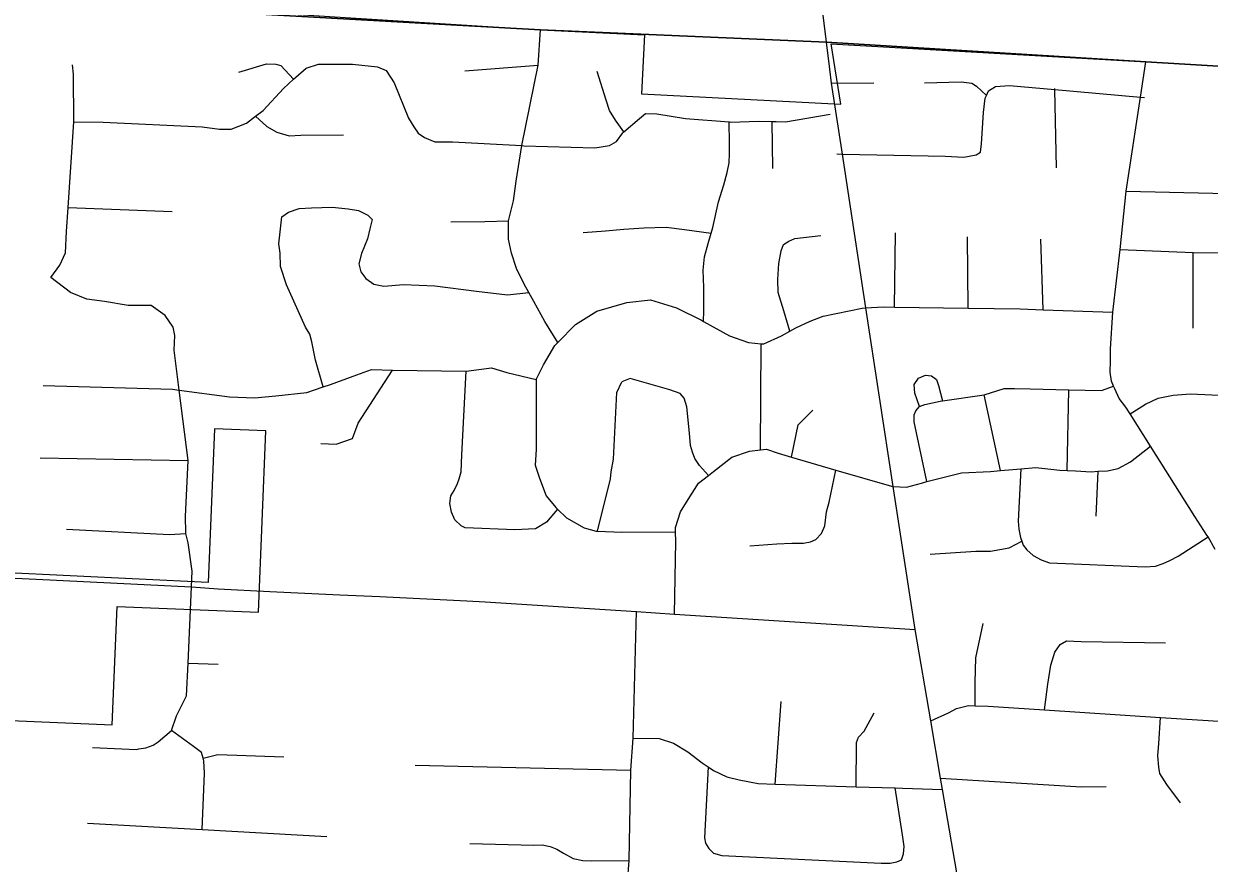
# Model space of a CAD drawing. Extents: x 1729596 to 1934326, y 644115 to 911751.
# Drawn here: x 1805430 to 1810038, y 776253 to 779514 of the extents above; entities that cross this region are included whole.
import ezdxf

# ---------------------------------------------------------------- set-up
doc = ezdxf.new("R2010")
doc.units = 0
for name, color, linetype in [('GM_X_City_Street', 7, 'Continuous'), ('GM_X_Corporation', 7, 'Continuous'), ('GM_X_County', 7, 'Continuous'), ('GM_X_County_Road', 7, 'Continuous'), ('GM_X_Township_Road', 7, 'Continuous')]:
    doc.layers.add(name, color=color, linetype=linetype)

msp = doc.modelspace()

# ---------------------------------------------------------------- linework, layer by layer
at = {"layer": 'GM_X_City_Street'}
for points in [[(1807366.2, 779040.7), (1807429.2, 779352.7), (1807438.2, 779490.6)], [(1805536.5, 778528), (1805570.4, 778575.7), (1805593, 778624.3), (1805597.3, 778707.4), (1805603.5, 778800.3), (1805625.9, 779132.9), (1805624.1, 779318.6), (1805620.7, 779355)], [(1805625.9, 779132.9), (1805739.4, 779131.9), (1806123.6, 779113.8), (1806191.5, 779104.6), (1806236.9, 779104.8), (1806296.4, 779128.2), (1806331.3, 779154.7), (1806361.1, 779177.4), (1806439.6, 779262.6), (1806478.8, 779298.2), (1806487.4, 779306.1), (1806527.8, 779341.8), (1806575.4, 779356.4), (1806708.6, 779357.6), (1806805.6, 779346.9), (1806839.5, 779331.9), (1806869.5, 779284.1), (1806926.1, 779147.2), (1806946, 779113.9), (1806963.4, 779089.2), (1806987.4, 779072.4), (1807028.6, 779055.8), (1807096.2, 779055.1), (1807366.2, 779040.7), (1807374.3, 779040.3), (1807650.5, 779032.5), (1807706.9, 779041.5), (1807733.7, 779056.4), (1807758.2, 779089.8), (1807762.8, 779093.8), (1807823, 779145.9), (1807846.4, 779165), (1807891.3, 779164.2), (1808002.6, 779146.3), (1808171.6, 779132.7), (1808175.6, 779132.3), (1808287.1, 779135.9), (1808339.4, 779134.7), (1808353.7, 779134.4)], [(1806266.7, 779326.4), (1806374.6, 779358.9), (1806410.1, 779357.3), (1806429.8, 779352.4), (1806478.8, 779298.2)], [(1810060.4, 777471.9), (1810032.9, 777520.5), (1810028.7, 777527.9), (1809981.5, 777599.6), (1809809.2, 777873.1), (1809730.1, 777998.5), (1809713.4, 778025.1), (1809687.7, 778058.8), (1809670.6, 778096.6), (1809665.9, 778106.9), (1809657.6, 778125.1), (1809652.7, 778160.3), (1809653.2, 778205.1), (1809654.3, 778250.9), (1809662.8, 778394), (1809691.2, 778637.5), (1809715.3, 778864.3), (1809770.8, 779229), (1809791.7, 779366)], [(1807144.9, 779331.1), (1807429.2, 779352.7)], [(1807762.8, 779093.8), (1807730.2, 779139.1), (1807707.4, 779176.9), (1807693.6, 779217.4), (1807658.9, 779328.6)], [(1809670.1, 772673.1), (1809518.9, 773511.2), (1809448.5, 773925.7), (1809405.9, 774177.4), (1809350.9, 774501.5), (1809323.6, 774660.3), (1809170.1, 775554.8), (1809104.4, 775937.9), (1809001.1, 776539.8), (1808993.5, 776583.7), (1808955.3, 776806.7), (1808894.4, 777161), (1808809.3, 777717.2), (1808703.3, 778410.3), (1808611.9, 779007.9), (1808569.8, 779283.1), (1808563, 779337.9)], [(1808569.8, 779283.1), (1808733.8, 779284.2)], [(1808589.7, 779008.4), (1808611.9, 779007.9), (1809010.8, 778999.7), (1809083.2, 778995.5), (1809131.2, 779005.1), (1809148.1, 779014.7), (1809151.9, 779047.5), (1809160.2, 779168.8), (1809166.3, 779225), (1809171.5, 779235.7), (1809180, 779253.2), (1809207.3, 779270.6), (1809261.6, 779273.6), (1809437.5, 779258.2), (1809770.8, 779229), (1809785.6, 779227.6)], [(1808931.2, 779284.4), (1809073.3, 779287.9), (1809114.7, 779283.2), (1809133.3, 779271.9), (1809171.5, 779235.7)], [(1809444.1, 778954.4), (1809437.5, 779258.2), (1809437.4, 779263.1)], [(1806331.3, 779154.7), (1806374.7, 779114.4), (1806414.4, 779092.3), (1806462.6, 779079), (1806508, 779081.2), (1806673.3, 779082.3)], [(1808072.5, 778357.8), (1808073.5, 778398.4), (1808074.1, 778490.1), (1808070.6, 778557.5), (1808075.5, 778609.2), (1808090.7, 778660.5), (1808101.6, 778700.3), (1808107.8, 778722.8), (1808130.3, 778822.2), (1808151.4, 778887.7), (1808164.6, 778936.1), (1808171.5, 778973.8), (1808173.1, 779010.6), (1808173.7, 779050.4), (1808171.6, 779132.7)], [(1808342.2, 778951.7), (1808339.4, 779134.7)], [(1808353.7, 779134.4), (1808354.8, 779134.4), (1808391.2, 779133.5), (1808564.1, 779163.1)], [(1807506.1, 778275.8), (1807455.3, 778357.2), (1807412.5, 778435.4), (1807393.8, 778469.6), (1807375.8, 778502.4), (1807344.9, 778563.3), (1807326.3, 778623.2), (1807314, 778677), (1807315, 778748.2), (1807333.9, 778826.3), (1807344.4, 778902.2), (1807366.2, 779040.7)], [(1809715.3, 778864.3), (1810220.1, 778852.5)], [(1805603.5, 778800.3), (1806007.1, 778785.2)], [(1806594.2, 778103.3), (1806565, 778207.9), (1806550.3, 778278.9), (1806541.9, 778308.2), (1806526.1, 778335.3), (1806452.1, 778500.1), (1806428, 778570.9), (1806426.9, 778622.4), (1806421.8, 778659.5), (1806434.1, 778763.7)], [(1806434.1, 778763.7), (1806459.4, 778782), (1806501, 778796.2), (1806549, 778799.1), (1806629.7, 778801.1), (1806691.7, 778794.9), (1806731.5, 778788.2), (1806768.4, 778770.7), (1806784.1, 778753.5), (1806775.3, 778717.5), (1806766.5, 778679), (1806743.6, 778621.1), (1806732.8, 778581.2), (1806740.5, 778550), (1806759.9, 778524.7), (1806791.2, 778502.9), (1806829.5, 778494.7), (1806905.8, 778500.9), (1807028.6, 778496.1), (1807190, 778475.6), (1807311, 778460.9), (1807393.8, 778469.6)], [(1807090, 778744.4), (1807222.5, 778746.4), (1807315, 778748.2)], [(1807604.7, 778703), (1807691.9, 778709.5), (1807762.7, 778716.6), (1807840.9, 778720.9), (1807926.9, 778723.4), (1807998.8, 778714.5), (1808101.6, 778700.3)], [(1808408.1, 778320.4), (1808383.9, 778398.3), (1808362.6, 778470.3), (1808360.6, 778521.2), (1808364.8, 778582.4), (1808373.5, 778631.4), (1808383.1, 778656.1), (1808403.2, 778669.8), (1808426.7, 778679.5), (1808528.3, 778691)], [(1808814.9, 778413.2), (1808817.8, 778701.9)], [(1809100.5, 778409), (1809098.3, 778686)], [(1809391.6, 778403.1), (1809382.9, 778677)], [(1809691.2, 778637.5), (1809975.1, 778624.9), (1810267.2, 778621.1), (1810550, 778615.5), (1810679.5, 778610.9), (1810764.5, 778620.3)], [(1809975.2, 778331.5), (1809975.1, 778624.9)], [(1805980, 778380.9), (1805925.8, 778419.6), (1805835.9, 778420), (1805745, 778434.9), (1805676.2, 778443.8), (1805612.4, 778470.1), (1805536.5, 778528)], [(1807422.3, 778132.3), (1807450.1, 778189.5), (1807494.4, 778263.9), (1807506.1, 778275.8), (1807574.8, 778345.7), (1807658.3, 778398), (1807774.1, 778431.8), (1807866, 778441.2), (1807967.3, 778410.1), (1808063.9, 778362.6), (1808072.5, 778357.8), (1808173.7, 778302.4), (1808246.4, 778275.7), (1808296.9, 778271.4), (1808306, 778270.7), (1808375.5, 778302.3), (1808408.1, 778320.4), (1808431.1, 778333.2), (1808486.6, 778358.6), (1808537.2, 778378.7), (1808688.5, 778409.5), (1808703.3, 778410.3), (1808771, 778413.9), (1808814.9, 778413.2), (1809100.5, 778409), (1809303.2, 778406.1), (1809391.6, 778403.1), (1809662.8, 778394)], [(1806060.2, 777538.3), (1806059.7, 777600), (1806069.2, 777818.2), (1806034.8, 778091.2), (1806015.3, 778245.6), (1806017.4, 778303.4), (1806011.4, 778335.5), (1805980, 778380.9)], [(1808293.8, 777859.1), (1808296.9, 778271.4)], [(1806008.2, 778094.8), (1806034.8, 778091.2), (1806230.1, 778064.3), (1806327.8, 778061.1), (1806410.1, 778068.5), (1806531.2, 778081.2), (1806594.2, 778103.3), (1806622.3, 778113.2), (1806711.4, 778145.2), (1806781.6, 778171.6), (1806864, 778169), (1807149.9, 778164.2), (1807248.3, 778177.3), (1807308.4, 778158.8), (1807422.3, 778132.3)], [(1806585.1, 777883.5), (1806645.2, 777880.5), (1806708.6, 777902.8), (1806730.5, 777962.2), (1806864, 778169)], [(1807505, 777628.8), (1807462.6, 777578.6), (1807419.1, 777552.5), (1807338.4, 777548.5), (1807146.5, 777555.9), (1807130.9, 777564), (1807106.1, 777587), (1807092.3, 777616.5), (1807086.7, 777650.7), (1807090.7, 777681), (1807103.3, 777701.4), (1807115.7, 777728.2), (1807123.3, 777746.9), (1807130.2, 777773.5), (1807133.6, 777840.2), (1807149.9, 778164.2)], [(1807422.3, 778132.3), (1807421.7, 777860.9), (1807417.5, 777799.2), (1807435.4, 777748.8), (1807461.2, 777680.1), (1807498.5, 777635), (1807505, 777628.8), (1807540.3, 777595.2), (1807608.5, 777556.5), (1807655, 777542.9), (1807660.4, 777542.7), (1807754.3, 777539.5), (1807963.7, 777540.4)], [(1807660.4, 777542.7), (1807710.9, 777746.8), (1807712.8, 777773.2), (1807722.5, 777822.2), (1807735.5, 778081.9), (1807754.3, 778123.5)], [(1808092, 777759.8), (1808057.2, 777798.7), (1808038.9, 777825.9), (1808028.9, 777850.2), (1808022, 777876.5), (1808017.3, 777924.1), (1808007.2, 778025.8), (1807997.1, 778060.1), (1807980.9, 778077.3), (1807941.9, 778092.4), (1807786.9, 778136.1), (1807754.3, 778123.5)], [(1808911.6, 778026.9), (1808892.8, 778079.5), (1808891.4, 778113.4), (1808907.2, 778137), (1808934.4, 778148.6), (1808958.5, 778145.9), (1808977.2, 778131.9), (1808985.5, 778108.5), (1809000.5, 778049.6)], [(1805506.3, 778109), (1806008.2, 778094.8)], [(1808940.2, 777735.4), (1808891.4, 777968.4), (1808890.5, 777994.4), (1808897.1, 778010), (1808911.6, 778026.9), (1808932.8, 778035.1), (1808992.2, 778048.4), (1809000.5, 778049.6), (1809162.7, 778072.5)], [(1809162.7, 778072.5), (1809240.4, 778097.4), (1809280.9, 778097.3), (1809341.1, 778095.7), (1809491.4, 778092.5), (1809618.5, 778089.8), (1809665.9, 778106.9)], [(1809226.6, 777778.5), (1809162.7, 778072.5)], [(1809485.6, 777779.3), (1809491.4, 778092.5)], [(1809730.1, 777998.5), (1809789.2, 778036.5), (1809839.3, 778059.5), (1809896.7, 778071.5), (1809964.3, 778076.8), (1810102.9, 778070.1), (1810487.9, 778051.6), (1810629.5, 778047.1), (1810736, 778041.8), (1810767.1, 778047.2), (1810820.8, 778083.6)], [(1808414.2, 777831.1), (1808440, 777956.5), (1808496.4, 778012.9)], [(1807959.7, 777221.1), (1807964.7, 777503.5), (1807963.7, 777540.4), (1807963.2, 777557.9), (1807982.7, 777618.2), (1808012.5, 777666.5), (1808053.3, 777729.2), (1808092, 777759.8), (1808110.6, 777774.6), (1808182.8, 777830.6), (1808250.5, 777854.5), (1808293.8, 777859.1), (1808317, 777861.6), (1808362.3, 777846.3), (1808414.2, 777831.1), (1808586.7, 777780.7), (1808802.6, 777717.6), (1808809.3, 777717.2), (1808861.3, 777714.4), (1808919.8, 777729.7), (1808940.2, 777735.4), (1808986.8, 777748.2), (1809074.7, 777770.1), (1809188, 777775.2), (1809226.6, 777778.5), (1809274.4, 777782.7), (1809304.7, 777785.3), (1809364.1, 777790.5), (1809456.6, 777780.7), (1809485.6, 777779.3), (1809517.7, 777777.6), (1809578.3, 777773.9), (1809605.8, 777775.7), (1809642.2, 777778.1), (1809683.6, 777786.9), (1809731.6, 777811.9), (1809809.2, 777873.1)], [(1805494, 777827.8), (1806069.2, 777818.2)], [(1808251.8, 777486.5), (1808356.8, 777493.9), (1808414.8, 777496.4), (1808461.2, 777496.9), (1808488.1, 777502.2), (1808508.7, 777510.3), (1808530.8, 777533.7), (1808544.2, 777564.1), (1808549.7, 777617.7), (1808559.9, 777655.7), (1808586.7, 777780.7)], [(1809304.7, 777785.3), (1809295.6, 777582.3), (1809297.7, 777550.8), (1809304.2, 777519), (1809308.9, 777504.9), (1809314.6, 777488.1), (1809328.2, 777471), (1809353.4, 777449.2), (1809384.8, 777431.6), (1809416.9, 777420), (1809788.1, 777404.8), (1809828.3, 777407.7), (1809858.8, 777417.6), (1809884.5, 777429.2), (1809916.4, 777445.5), (1810032.9, 777520.5)], [(1809598.3, 777601.5), (1809605.8, 777775.7)], [(1805596.6, 777550.4), (1805996.4, 777530.3), (1806060.2, 777533.7)], [(1806082.5, 777326.6), (1806085.2, 777387.7), (1806070, 777498.4), (1806060.2, 777533.7), (1806060.2, 777538.3)], [(1808953.5, 777453.5), (1809130.4, 777465.7), (1809187.7, 777465.3), (1809259.9, 777478.5), (1809308.9, 777504.9)], [(1806005.3, 776768.3), (1806023.7, 776825.4), (1806062.8, 776903.6), (1806069, 777030.9), (1806082.5, 777326.6)], [(1806387.3, 777309.4), (1806658.6, 777296.4), (1806814.6, 777289.6), (1807152.4, 777273), (1807223.5, 777268.4)], [(1807223.5, 777268.4), (1807811.8, 777230.6), (1807959.7, 777221.1), (1808894.4, 777161)], [(1807559, 775677.4), (1807680.7, 775886.7), (1807704.6, 775947.2), (1807706.6, 775953.4), (1807726.2, 776014.3), (1807763.2, 776119.7), (1807777.2, 776178.5), (1807783.7, 776263.6), (1807789.9, 776615.2), (1807798.5, 776739.4), (1807811.8, 777230.6)], [(1809127.4, 776865.1), (1809128, 776955.1), (1809130.2, 777050.6), (1809159.4, 777184.7)], [(1809396.9, 776848.7), (1809409.8, 776949), (1809422.4, 777022.6), (1809438, 777072.6), (1809458.6, 777102.4), (1809482.4, 777116.7), (1809540.1, 777115.1), (1809867.9, 777109.1)], [(1806069, 777030.9), (1806186.3, 777026.6)], [(1808350.4, 776560.4), (1808373.5, 776881.7)], [(1808666, 776550.4), (1808666.9, 776722.4), (1808674.9, 776743.6), (1808696.7, 776765.7), (1808734.8, 776837.2)], [(1808955.3, 776806.7), (1809023.9, 776836.9), (1809055.8, 776854.2), (1809101.8, 776866.3), (1809127.4, 776865.1), (1809178.7, 776862.8), (1809396.9, 776848.7), (1809848.3, 776819.5), (1810114.4, 776802.4)], [(1809926.3, 776488.2), (1809873.1, 776559.2), (1809845.9, 776602), (1809841.5, 776626.7), (1809838, 776670.7), (1809842.1, 776717.8), (1809848.3, 776819.5)], [(1805697.5, 776702.8), (1805868.2, 776695.4), (1805877.7, 776698), (1805905.5, 776701.8), (1805934, 776712.1), (1805953.2, 776724.7), (1806005.3, 776768.3)], [(1806123.9, 776384.6), (1806133.2, 776603.7), (1806131, 776651.7), (1806127.7, 776662), (1806120.8, 776684), (1806090, 776707.3), (1806005.3, 776768.3)], [(1807798.5, 776739.4), (1807900, 776738.1), (1807955.3, 776719.7), (1808011.7, 776685.4), (1808067.3, 776643.7), (1808090.1, 776627.6), (1808110.5, 776613.3), (1808162.6, 776588.6), (1808211.2, 776577.9), (1808284.4, 776562.5), (1808350.4, 776560.4), (1808666, 776550.4), (1808817.2, 776545.6), (1808845.2, 776544.7)], [(1806127.7, 776662), (1806184.7, 776675.8), (1806441.8, 776666.1)], [(1806952.1, 776634.6), (1807789.9, 776615.2)], [(1808090.1, 776627.6), (1808075.9, 776352), (1808080.1, 776330.9), (1808093.2, 776310.8), (1808111.3, 776292.1), (1808143.6, 776283.2), (1808762.7, 776253.9), (1808797.7, 776253.3), (1808823.6, 776258.7), (1808841.7, 776266.4), (1808849.4, 776289.5), (1808851.5, 776318.9), (1808845.2, 776363.5), (1808817.2, 776545.6)], [(1808845.2, 776544.7), (1808845.3, 776544.7), (1809001.1, 776539.8)], [(1808993.5, 776583.7), (1809539.3, 776550.6), (1809637.2, 776552)], [(1805678.3, 776409.4), (1806123.9, 776384.6), (1806607.9, 776357.7)], [(1807163.8, 776329.7), (1807412.7, 776322.9), (1807444.8, 776325), (1807476.2, 776318.6), (1807502.1, 776308.1), (1807527.7, 776292.5), (1807565.9, 776271.9), (1807603.7, 776264.2), (1807636.3, 776262.3), (1807783.7, 776263.6)]]:
    msp.add_lwpolyline(points, dxfattribs=at)
at = {"layer": 'GM_X_Corporation'}
msp.add_lwpolyline([(1805101.6, 779639.4), (1807438.2, 779490.6), (1807842.8, 779471), (1807830.6, 779242.4), (1808605.3, 779201.3), (1808567.7, 779435.6), (1809791.6, 779366), (1810376.9, 779330.6), (1810803.6, 779308.9), (1811004.8, 779073.4), (1811178.2, 778661.7), (1811315.8, 777963.7), (1811479.7, 777017.1), (1811604.1, 776132.9), (1811723.6, 775429), (1811903.5, 774466.3), (1812090.4, 773353.3), (1816972, 773128)], dxfattribs=at)
msp.add_lwpolyline([(1805774.5, 776791.1), (1805793.3, 777251.1), (1806342.8, 777228.6), (1806371.7, 777932.4), (1806171.9, 777940.6), (1806147.4, 777344.1), (1805342.3, 777383), (1805318.8, 776809.8)], close=True, dxfattribs=at)
at = {"layer": 'GM_X_County'}
for points in [[(1801375.4, 779789.8), (1803633.5, 779704.3), (1803703.9, 779700.5), (1807438.2, 779490.6), (1808550.2, 779442.7), (1809791.6, 779366), (1810376.9, 779330.6), (1811852.6, 779255.6), (1817214.1, 778978.7)], [(1817214.1, 778978.7), (1811852.6, 779255.6), (1810376.9, 779330.6), (1809791.6, 779366), (1808550.2, 779442.7), (1807438.2, 779490.6), (1803703.9, 779700.5), (1803633.5, 779704.3), (1801375.4, 779789.8)]]:
    msp.add_lwpolyline(points, dxfattribs=at)
at = {"layer": 'GM_X_County_Road'}
for points in [[(1808550.2, 779442.7), (1808487, 779954.8), (1808465.5, 780137.2), (1808429.2, 780452.3), (1808422.6, 780521.5), (1808335.6, 781219), (1808317.7, 781381.8), (1808298, 781556.1), (1808272.5, 781763.3)], [(1808563, 779337.9), (1808550.2, 779442.7)]]:
    msp.add_lwpolyline(points, dxfattribs=at)
at = {"layer": 'GM_X_Township_Road'}
msp.add_lwpolyline([(1805342.1, 777362.8), (1805478.9, 777356.4), (1806082.5, 777326.6), (1806186.5, 777319), (1806387.3, 777309.4)], dxfattribs=at)

doc.saveas('drawing.dxf')
